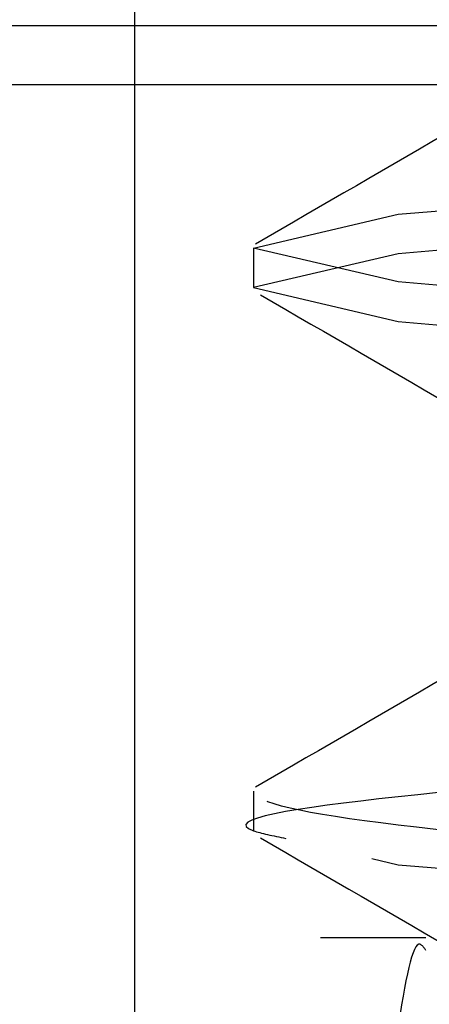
# Model space of a CAD drawing. Header units: inches. Extents: x 1907 to 2452, y -210 to -54.
# Tile 705 of 1056: x 2143.9312 to 2143.9582, y -177.1462 to -177.0815. Entities that reach past the tile are written whole.
import ezdxf

# ---------------------------------------------------------------- set-up
doc = ezdxf.new("R2010")
doc.units = ezdxf.units.IN
doc.header["$LTSCALE"] = 0.5
doc.header["$MEASUREMENT"] = 0
doc.linetypes.add('HIDDEN', pattern=[0.22499999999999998, 0.15, -0.075])
doc.layers.add('SID-M-H', color=4, linetype='HIDDEN')
doc.layers.add('SID-M-S', color=105, linetype='Continuous')

msp = doc.modelspace()

# ---------------------------------------------------------------- linework, layer by layer
at = {"layer": 'SID-M-H'}
for p, q in [((2143.93878277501, -176.211832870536), (2143.93878277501, -177.081832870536)), ((2143.93878277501, -177.081832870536), (2143.93878277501, -177.491832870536)), ((2143.956110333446, -177.0942435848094), (2143.983206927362, -177.0920114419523)), ((2143.94659527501, -177.0964757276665), (2143.956110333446, -177.0942435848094)), ((2143.983206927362, -177.0946156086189), (2143.956110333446, -177.096847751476)), ((2143.94659527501, -177.0964757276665), (2143.94659527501, -177.0990798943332)), ((2143.956110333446, -177.0987078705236), (2143.94659527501, -177.0964757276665)), ((2143.956110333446, -177.096847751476), (2143.94659527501, -177.0990798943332)), ((2143.94659527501, -177.0990798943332), (2143.956110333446, -177.1013120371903)), ((2143.983206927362, -177.1009400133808), (2143.956110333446, -177.0987078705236)), ((2143.956110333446, -177.1013120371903), (2143.983206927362, -177.1035441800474)), ((2143.94659527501, -177.1321900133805), (2143.94659527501, -177.1347941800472)), ((2143.954372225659, -177.1366185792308), (2143.956110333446, -177.1370263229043)), ((2143.956110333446, -177.1370263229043), (2143.983206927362, -177.1392584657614)), ((2143.957944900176, -177.141832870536), (2143.951005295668, -177.141832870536))]:
    msp.add_line(p, q, dxfattribs=at)
for points, knots in [([(2143.973244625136, -177.0808493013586), (2143.968827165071, -177.0834108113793), (2143.959989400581, -177.0885354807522), (2143.951156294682, -177.0936549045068), (2143.946738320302, -177.0962154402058)], [0, 0, 0, 0, 0.4998390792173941, 1, 1, 1, 1]), ([(2143.947059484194, -177.0995521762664), (2143.951479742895, -177.1021119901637), (2143.960317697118, -177.1072301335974), (2143.969149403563, -177.1123529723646), (2143.973563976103, -177.114913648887)], [0, 0, 0, 0, 0.5001450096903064, 1, 1, 1, 1]), ([(2143.947784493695, -177.1676253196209), (2143.949498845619, -177.1669742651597), (2143.953172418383, -177.1655791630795), (2143.981214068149, -177.1634400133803), (2144.022431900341, -177.1612078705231), (2144.071617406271, -177.158975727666), (2144.120670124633, -177.1567435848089), (2144.162286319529, -177.1545114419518), (2144.190086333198, -177.1522792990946), (2144.19984964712, -177.1500471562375), (2144.19008672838, -177.1478150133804), (2144.162284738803, -177.1455828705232), (2144.120676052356, -177.1433507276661), (2144.071595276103, -177.141118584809), (2144.022514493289, -177.1388864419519), (2143.980905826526, -177.1366542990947), (2143.953103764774, -177.1344221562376), (2143.943341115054, -177.1321900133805), (2143.953103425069, -177.1299578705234), (2143.980907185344, -177.1277257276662), (2144.022509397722, -177.1254935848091), (2144.071614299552, -177.123261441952), (2144.120605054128, -177.1210292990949), (2144.162549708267, -177.1187971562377), (2144.189097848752, -177.1165650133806), (2144.199808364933, -177.1149096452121), (2144.195286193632, -177.1139983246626), (2144.194456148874, -177.1138310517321)], [0, 0, 0, 0, 0.03630802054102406, 0.07780208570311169, 0.1192961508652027, 0.1607902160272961, 0.2022842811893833, 0.2437783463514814, 0.2852724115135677, 0.3267664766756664, 0.3682605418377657, 0.4097546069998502, 0.4512486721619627, 0.4927427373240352, 0.5342368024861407, 0.5757308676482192, 0.6172249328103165, 0.6587189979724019, 0.7002130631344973, 0.7417071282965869, 0.7832011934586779, 0.8246952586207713, 0.8661893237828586, 0.9076833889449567, 0.9491774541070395, 0.9906715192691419, 1, 1, 1, 1]), ([(2143.973244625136, -177.1165635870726), (2143.968827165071, -177.1191250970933), (2143.959989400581, -177.1242497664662), (2143.951156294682, -177.1293691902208), (2143.946738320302, -177.1319297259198)], [0, 0, 0, 0, 0.4998390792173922, 1, 1, 1, 1]), ([(2144.194465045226, -177.1174367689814), (2144.192888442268, -177.1180142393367), (2144.18928044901, -177.119335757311), (2144.161908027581, -177.1214013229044), (2144.120781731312, -177.1236334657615), (2144.071549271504, -177.1258656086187), (2144.022592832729, -177.1280977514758), (2143.980638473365, -177.1303298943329), (2143.954094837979, -177.13256203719), (2143.943382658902, -177.1342167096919), (2143.947899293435, -177.1351273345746), (2143.948725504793, -177.1352939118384)], [0, 0, 0, 0, 0.09701501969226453, 0.2220150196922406, 0.3470150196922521, 0.4720150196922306, 0.597015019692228, 0.722015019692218, 0.847015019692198, 0.9720150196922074, 1, 1, 1, 1]), ([(2143.947059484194, -177.1352664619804), (2143.951479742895, -177.1378262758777), (2143.960317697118, -177.1429444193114), (2143.969149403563, -177.1480672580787), (2143.973563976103, -177.150627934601)], [0, 0, 0, 0, 0.5001450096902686, 1, 1, 1, 1]), ([(2143.923215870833, -177.6795543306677), (2143.92351671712, -177.6801227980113), (2143.924589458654, -177.6821498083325), (2143.926544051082, -177.6652290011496), (2143.929003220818, -177.6302057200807), (2143.9312471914, -177.5782841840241), (2143.933700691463, -177.5147051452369), (2143.936144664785, -177.443564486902), (2143.938390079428, -177.3701876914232), (2143.940857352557, -177.2997631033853), (2143.943283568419, -177.2375813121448), (2143.945535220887, -177.1875243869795), (2143.948014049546, -177.1551324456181), (2143.949833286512, -177.1404525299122), (2143.950806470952, -177.1431245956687), (2143.951005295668, -177.1436705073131)], [0, 0, 0, 0, 0.03361297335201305, 0.1198553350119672, 0.2062844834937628, 0.2908410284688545, 0.3772215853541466, 0.4635213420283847, 0.5480907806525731, 0.6345872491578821, 0.7207354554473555, 0.805360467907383, 0.891950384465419, 0.9779251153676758, 1, 1, 1, 1]), ([(2143.957944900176, -177.1426686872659), (2143.957785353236, -177.1424402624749), (2143.957140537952, -177.1415170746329), (2143.955983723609, -177.1477645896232), (2143.954444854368, -177.1613967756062), (2143.952920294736, -177.1825067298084), (2143.951429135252, -177.2102150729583), (2143.950025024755, -177.2434165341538), (2143.948502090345, -177.2817143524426), (2143.946976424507, -177.3233488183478), (2143.945442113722, -177.3678884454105), (2143.944010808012, -177.4132725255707), (2143.942555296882, -177.4590274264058), (2143.941033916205, -177.5030308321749), (2143.939494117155, -177.5448324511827), (2143.937989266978, -177.5824933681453), (2143.936574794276, -177.6156400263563), (2143.935090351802, -177.642677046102), (2143.933551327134, -177.6635290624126), (2143.932026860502, -177.6764769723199), (2143.930902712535, -177.682326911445), (2143.93029527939, -177.681275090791), (2143.93016076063, -177.6810421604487)], [0, 0, 0, 0, 0.01791624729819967, 0.07240922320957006, 0.1253631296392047, 0.1798524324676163, 0.2328105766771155, 0.2873047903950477, 0.3402586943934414, 0.3947480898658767, 0.4477051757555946, 0.5021981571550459, 0.5551521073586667, 0.6096417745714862, 0.6625957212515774, 0.7170851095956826, 0.7700420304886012, 0.8245348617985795, 0.8774887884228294, 0.9319781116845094, 0.9849362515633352, 1, 1, 1, 1])]:
    msp.add_open_spline(points, degree=3, knots=knots, dxfattribs=at)
at = {"layer": 'SID-M-S'}
for p, q in [((2143.593792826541, -177.081832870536), (2147.335980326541, -177.081832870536)), ((2147.339886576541, -177.085739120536), (2143.589886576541, -177.085739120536))]:
    msp.add_line(p, q, dxfattribs=at)

doc.saveas('drawing.dxf')
